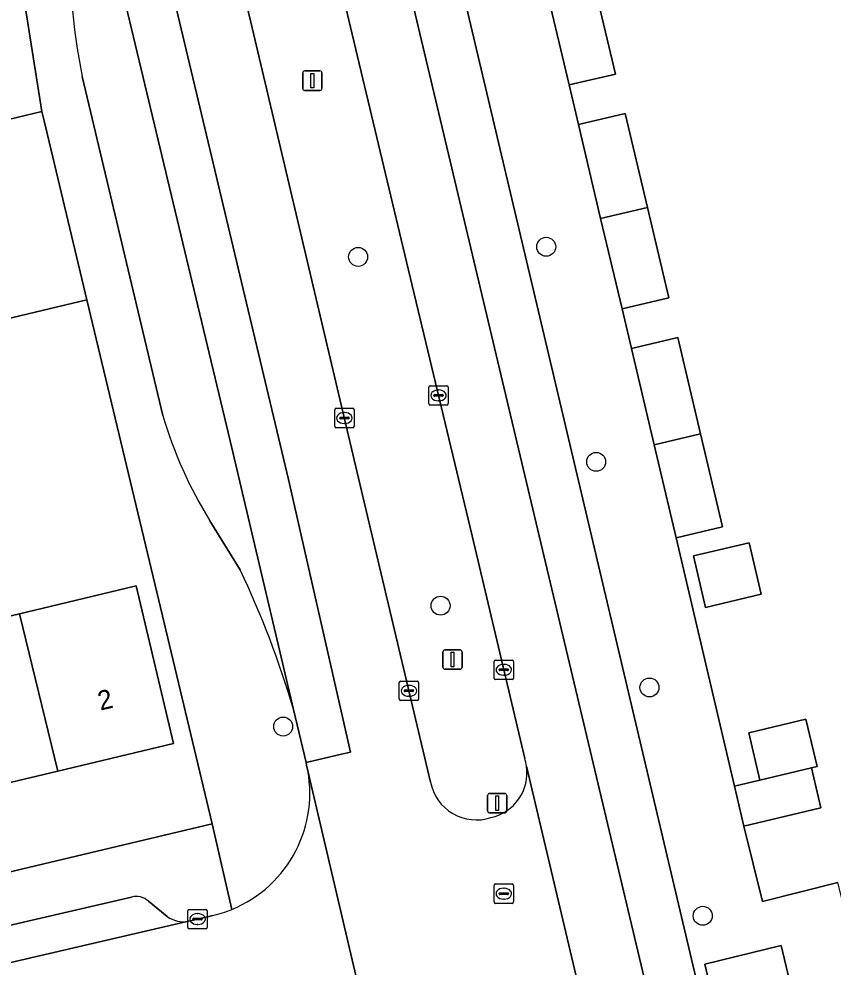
# Model space of a CAD drawing. Extents: x 158472 to 159562, y 388525 to 389606.
# Drawn here: x 159285.1 to 159327.09, y 388676.99 to 388725.93 of the extents above; entities that cross this region are included whole.
import ezdxf

# ---------------------------------------------------------------- set-up
doc = ezdxf.new("R2010")
doc.units = 0
for name, color, linetype in [('IMGEO_Berm_groen', 7, 'Continuous'), ('IMGEO_Boom', 7, 'Continuous'), ('IMGEO_Erf', 7, 'Continuous'), ('IMGEO_Groenvoorziening', 7, 'Continuous'), ('IMGEO_Kolk', 7, 'Continuous'), ('IMGEO_Lichtmast', 7, 'Continuous'), ('IMGEO_Muur', 7, 'Continuous'), ('IMGEO_Pand', 7, 'Continuous'), ('IMGEO_Pand_nummerreeks', 7, 'Continuous'), ('IMGEO_Parkeervlak_open', 7, 'Continuous'), ('IMGEO_Rijbaan_lokaal_gesloten', 7, 'Continuous'), ('IMGEO_Rijbaan_lokaal_open', 7, 'Continuous'), ('IMGEO_Rioolput', 7, 'Continuous'), ('IMGEO_Verkeersbordpaal', 7, 'Continuous'), ('IMGEO_Voetpad_open', 7, 'Continuous')]:
    doc.layers.add(name, color=color, linetype=linetype)

msp = doc.modelspace()

# ---------------------------------------------------------------- linework, layer by layer
at = {"layer": 'IMGEO_Berm_groen'}
for points in [[(159302.117, 388725.87), (159297.303, 388746.305), (159292.387, 388745.132), (159297.061, 388725.756), (159302.618, 388702.222), (159306.327, 388686.536)], [(159311.188, 388687.757), (159308.481, 388699.251), (159305.089, 388713.389), (159302.117, 388725.87)]]:
    msp.add_lwpolyline(points, dxfattribs=at)
msp.add_lwpolyline([(159324.412, 388678.105), (159320.473, 388677.144), (159322.808, 388667.278), (159326.792, 388668.142)], close=True, dxfattribs=at)
for centre, radius, start, end in [((159308.842, 388686.99), 2.468, 8.5387, 18.1175), ((159308.938, 388687.016), 2.369, 282.346, 8.2458), ((159308.691, 388686.988), 2.407, 190.816, 288.2561)]:
    msp.add_arc(centre, radius, start, end, dxfattribs=at)
at = {"layer": 'IMGEO_Boom'}
for centre in [(159312.296, 388714.166), (159302.591, 388713.644), (159314.874, 388703.064), (159306.847, 388695.641), (159317.622, 388691.418), (159298.725, 388689.402), (159320.371, 388679.633)]:
    msp.add_circle(centre, 0.489, dxfattribs=at)
at = {"layer": 'IMGEO_Erf'}
for points in [[(159314.743, 388727.863), (159315.873, 388723.084), (159313.476, 388722.518), (159313.956, 388720.479), (159316.378, 388721.052), (159317.528, 388716.189), (159318.63, 388711.528), (159316.207, 388710.956), (159316.699, 388708.915), (159319.089, 388709.481), (159320.264, 388704.511), (159321.399, 388699.711), (159319.008, 388699.146), (159322.004, 388686.322), (159323.324, 388686.639), (159322.744, 388689.084), (159325.694, 388689.784), (159326.274, 388687.338), (159325.977, 388687.268), (159326.466, 388685.204), (159322.492, 388684.263), (159323.459, 388680.376), (159327.342, 388681.353)], [(159251.217, 388673.955), (159295.064, 388684.376), (159292.308, 388695.908), (159288.599, 388711.428), (159281.673, 388709.776)], [(159279.276, 388693.835), (159285.114, 388695.224), (159286.27, 388695.499), (159291.134, 388696.657), (159293.07, 388688.528), (159287.096, 388687.106), (159281.798, 388685.845)]]:
    msp.add_lwpolyline(points, dxfattribs=at)
msp.add_lwpolyline([(159322.767, 388698.891), (159323.394, 388696.231), (159320.519, 388695.554), (159319.892, 388698.213)], close=True, dxfattribs=at)
at = {"layer": 'IMGEO_Groenvoorziening'}
msp.add_lwpolyline([(159274.798, 388756.715), (159273.781, 388756.462), (159275.317, 388750), (159282.393, 388720.228), (159286.279, 388721.155), (159285.329, 388727.141)], dxfattribs=at)
at = {"layer": 'IMGEO_Kolk'}
for p, q in [((159306.316, 388706.995), (159307.168, 388706.995)), ((159306.241, 388706.069), (159306.241, 388706.921)), ((159306.5, 388706.489), (159306.5, 388706.501)), ((159306.543, 388706.538), (159306.941, 388706.538)), ((159306.729, 388706.775), (159306.754, 388706.775)), ((159306.984, 388706.501), (159306.984, 388706.489)), ((159307.242, 388706.921), (159307.242, 388706.069)), ((159307.168, 388705.995), (159306.316, 388705.995)), ((159306.938, 388706.452), (159306.54, 388706.452)), ((159306.752, 388706.215), (159306.727, 388706.215)), ((159301.385, 388704.902), (159301.385, 388705.754)), ((159301.46, 388705.828), (159302.312, 388705.828)), ((159301.873, 388705.608), (159301.898, 388705.608)), ((159302.386, 388705.754), (159302.386, 388704.902)), ((159301.644, 388705.322), (159301.644, 388705.334)), ((159302.082, 388705.285), (159301.684, 388705.285)), ((159301.687, 388705.371), (159302.085, 388705.371)), ((159301.896, 388705.048), (159301.871, 388705.048)), ((159302.128, 388705.334), (159302.128, 388705.322)), ((159302.312, 388704.828), (159301.46, 388704.828)), ((159309.683, 388692.832), (159310.535, 388692.832)), ((159309.608, 388691.906), (159309.608, 388692.758)), ((159309.867, 388692.326), (159309.867, 388692.338)), ((159310.305, 388692.289), (159309.907, 388692.289)), ((159309.91, 388692.375), (159310.308, 388692.375)), ((159310.096, 388692.612), (159310.121, 388692.612)), ((159310.351, 388692.338), (159310.351, 388692.326)), ((159310.609, 388692.758), (159310.609, 388691.906)), ((159310.535, 388691.832), (159309.683, 388691.832)), ((159310.119, 388692.052), (159310.094, 388692.052)), ((159304.713, 388690.82), (159304.713, 388691.672)), ((159304.788, 388691.746), (159305.64, 388691.746)), ((159305.201, 388691.526), (159305.226, 388691.526)), ((159305.714, 388691.672), (159305.714, 388690.82)), ((159304.972, 388691.24), (159304.972, 388691.252)), ((159305.41, 388691.203), (159305.012, 388691.203)), ((159305.015, 388691.289), (159305.413, 388691.289)), ((159305.224, 388690.966), (159305.199, 388690.966)), ((159305.456, 388691.252), (159305.456, 388691.24)), ((159305.64, 388690.746), (159304.788, 388690.746)), ((159293.809, 388679.037), (159293.809, 388679.889)), ((159293.884, 388679.963), (159294.736, 388679.963)), ((159294.297, 388679.743), (159294.322, 388679.743)), ((159294.81, 388679.889), (159294.81, 388679.037)), ((159294.068, 388679.457), (159294.068, 388679.469)), ((159294.506, 388679.42), (159294.108, 388679.42)), ((159294.111, 388679.506), (159294.509, 388679.506)), ((159294.32, 388679.183), (159294.295, 388679.183)), ((159294.552, 388679.469), (159294.552, 388679.457)), ((159294.736, 388678.963), (159293.884, 388678.963))]:
    msp.add_line(p, q, dxfattribs=at)
for points in [[(159306.316, 388706.995), (159307.168, 388706.995)], [(159306.241, 388706.069), (159306.241, 388706.921)], [(159307.242, 388706.921), (159307.242, 388706.069)], [(159307.168, 388705.995), (159306.316, 388705.995)], [(159301.385, 388704.902), (159301.385, 388705.754)], [(159301.46, 388705.828), (159302.312, 388705.828)], [(159302.386, 388705.754), (159302.386, 388704.902)], [(159302.312, 388704.828), (159301.46, 388704.828)], [(159309.683, 388692.832), (159310.535, 388692.832)], [(159309.608, 388691.906), (159309.608, 388692.758)], [(159310.609, 388692.758), (159310.609, 388691.906)], [(159310.535, 388691.832), (159309.683, 388691.832)], [(159304.713, 388690.82), (159304.713, 388691.672)], [(159304.788, 388691.746), (159305.64, 388691.746)], [(159305.714, 388691.672), (159305.714, 388690.82)], [(159305.64, 388690.746), (159304.788, 388690.746)], [(159293.809, 388679.037), (159293.809, 388679.889)], [(159293.884, 388679.963), (159294.736, 388679.963)], [(159294.81, 388679.889), (159294.81, 388679.037)], [(159294.736, 388678.963), (159293.884, 388678.963)]]:
    msp.add_lwpolyline(points, dxfattribs=at)
for centre, radius, start, end in [((159306.318, 388706.919), 0.0765, 91.552, 178.448), ((159306.318, 388706.919), 0.0765, 91.552, 178.448), ((159307.166, 388706.919), 0.0765, 1.552, 88.448), ((159307.166, 388706.919), 0.0765, 1.552, 88.448), ((159306.54, 388706.498), 0.0403, 85.8775, 175.7526), ((159306.537, 388706.488), 0.0366, 178.938, 274.7102), ((159306.941, 388706.495), 0.043, 264.8664, 352.4533), ((159306.945, 388706.5), 0.0386, 1.7309, 96.639), ((159306.318, 388706.071), 0.0765, 181.552, 268.448), ((159306.318, 388706.071), 0.0765, 181.552, 268.448), ((159307.166, 388706.071), 0.0765, 271.552, 358.448), ((159307.166, 388706.071), 0.0765, 271.552, 358.448), ((159301.462, 388705.752), 0.0765, 91.552, 178.448), ((159301.462, 388705.752), 0.0765, 91.552, 178.448), ((159302.31, 388705.752), 0.0765, 1.552, 88.448), ((159302.31, 388705.752), 0.0765, 1.552, 88.448), ((159301.684, 388705.331), 0.0403, 85.8775, 175.7526), ((159301.681, 388705.321), 0.0366, 178.938, 274.7102), ((159302.085, 388705.328), 0.043, 264.8664, 352.4533), ((159302.089, 388705.333), 0.0386, 1.7309, 96.639), ((159301.462, 388704.904), 0.0765, 181.552, 268.448), ((159301.462, 388704.904), 0.0765, 181.552, 268.448), ((159302.31, 388704.904), 0.0765, 271.552, 358.448), ((159302.31, 388704.904), 0.0765, 271.552, 358.448), ((159309.685, 388692.756), 0.0765, 91.552, 178.448), ((159309.685, 388692.756), 0.0765, 91.552, 178.448), ((159310.533, 388692.756), 0.0765, 1.552, 88.448), ((159310.533, 388692.756), 0.0765, 1.552, 88.448), ((159309.907, 388692.335), 0.0403, 85.8775, 175.7526), ((159309.904, 388692.325), 0.0366, 178.938, 274.7102), ((159310.308, 388692.332), 0.043, 264.8664, 352.4533), ((159310.312, 388692.337), 0.0386, 1.7309, 96.639), ((159309.685, 388691.908), 0.0765, 181.552, 268.448), ((159309.685, 388691.908), 0.0765, 181.552, 268.448), ((159310.533, 388691.908), 0.0765, 271.552, 358.448), ((159310.533, 388691.908), 0.0765, 271.552, 358.448), ((159304.79, 388691.67), 0.0765, 91.552, 178.448), ((159304.79, 388691.67), 0.0765, 91.552, 178.448), ((159305.638, 388691.67), 0.0765, 1.552, 88.448), ((159305.638, 388691.67), 0.0765, 1.552, 88.448), ((159304.79, 388690.822), 0.0765, 181.552, 268.448), ((159304.79, 388690.822), 0.0765, 181.552, 268.448), ((159305.012, 388691.249), 0.0403, 85.8775, 175.7526), ((159305.009, 388691.239), 0.0366, 178.938, 274.7102), ((159305.413, 388691.246), 0.043, 264.8664, 352.4533), ((159305.417, 388691.251), 0.0386, 1.7309, 96.639), ((159305.638, 388690.822), 0.0765, 271.552, 358.448), ((159305.638, 388690.822), 0.0765, 271.552, 358.448), ((159293.886, 388679.887), 0.0765, 91.552, 178.448), ((159293.886, 388679.887), 0.0765, 91.552, 178.448), ((159294.734, 388679.887), 0.0765, 1.552, 88.448), ((159294.734, 388679.887), 0.0765, 1.552, 88.448), ((159294.108, 388679.466), 0.0403, 85.8775, 175.7526), ((159294.105, 388679.456), 0.0366, 178.938, 274.7102), ((159294.509, 388679.463), 0.043, 264.8664, 352.4533), ((159294.513, 388679.468), 0.0386, 1.7309, 96.639), ((159293.886, 388679.039), 0.0765, 181.552, 268.448), ((159293.886, 388679.039), 0.0765, 181.552, 268.448), ((159294.734, 388679.039), 0.0765, 271.552, 358.448), ((159294.734, 388679.039), 0.0765, 271.552, 358.448)]:
    msp.add_arc(centre, radius, start, end, dxfattribs=at)
for centre, major_axis, ratio, start_param, end_param in [((159306.728, 388706.495), (-0.387, 0.002), 0.722429, 4.712389, 7.853982), ((159306.753, 388706.495), (-0.39, 0.002), 0.717154, 1.570796, 4.712389), ((159301.872, 388705.328), (-0.387, 0.002), 0.722429, 4.712389, 7.853982), ((159301.897, 388705.328), (-0.39, 0.002), 0.717154, 1.570796, 4.712389), ((159310.095, 388692.332), (-0.387, 0.002), 0.722429, 4.712389, 7.853982), ((159310.12, 388692.332), (-0.39, 0.002), 0.717154, 1.570796, 4.712389), ((159305.2, 388691.246), (-0.387, 0.002), 0.722429, 4.712389, 7.853982), ((159305.225, 388691.246), (-0.39, 0.002), 0.717154, 1.570796, 4.712389), ((159294.296, 388679.463), (-0.387, 0.002), 0.722429, 4.712389, 7.853982), ((159294.321, 388679.463), (-0.39, 0.002), 0.717154, 1.570796, 4.712389)]:
    msp.add_ellipse(centre, major_axis=major_axis, ratio=ratio, start_param=start_param, end_param=end_param, dxfattribs=at)
at = {"layer": 'IMGEO_Lichtmast'}
for p, q in [((159299.735, 388722.34), (159299.735, 388723.14)), ((159299.735, 388723.14), (159299.735, 388722.34)), ((159299.835, 388723.24), (159300.625, 388723.24)), ((159300.625, 388723.24), (159299.835, 388723.24)), ((159300.725, 388723.14), (159300.725, 388722.34)), ((159300.725, 388722.34), (159300.725, 388723.14)), ((159300.625, 388722.24), (159299.835, 388722.24)), ((159299.835, 388722.24), (159300.625, 388722.24)), ((159306.967, 388692.46), (159306.967, 388693.26)), ((159306.967, 388693.26), (159306.967, 388692.46)), ((159307.067, 388693.36), (159307.857, 388693.36)), ((159307.857, 388693.36), (159307.067, 388693.36)), ((159307.957, 388693.26), (159307.957, 388692.46)), ((159307.957, 388692.46), (159307.957, 388693.26)), ((159307.857, 388692.36), (159307.067, 388692.36)), ((159307.067, 388692.36), (159307.857, 388692.36))]:
    msp.add_line(p, q, dxfattribs=at)
for points in [[(159300.155, 388723.115), (159300.305, 388723.115), (159300.305, 388722.365), (159300.155, 388722.365), (159300.155, 388723.115)], [(159307.387, 388693.235), (159307.537, 388693.235), (159307.537, 388692.485), (159307.387, 388692.485), (159307.387, 388693.235)]]:
    msp.add_lwpolyline(points, dxfattribs=at)
for centre, start, end in [((159299.835, 388723.14), 90, 180), ((159299.835, 388723.14), 90, 180), ((159300.625, 388723.14), 0, 90), ((159300.625, 388723.14), 360, 90), ((159299.835, 388722.34), 180, 270), ((159299.835, 388722.34), 180, 270), ((159300.625, 388722.34), 270, 0), ((159300.625, 388722.34), 270, 0), ((159307.067, 388693.26), 90, 180), ((159307.067, 388693.26), 90, 180), ((159307.857, 388693.26), 0, 90), ((159307.857, 388693.26), 360, 90), ((159307.067, 388692.46), 180, 270), ((159307.067, 388692.46), 180, 270), ((159307.857, 388692.46), 270, 0), ((159307.857, 388692.46), 270, 0)]:
    msp.add_arc(centre, 0.1, start, end, dxfattribs=at)
at = {"layer": 'IMGEO_Muur'}
msp.add_lwpolyline([(159292.308, 388695.908), (159288.599, 388711.428)], dxfattribs=at)
at = {"layer": 'IMGEO_Pand'}
for points in [[(159312.345, 388727.301), (159313.476, 388722.518), (159315.873, 388723.084), (159314.743, 388727.863)], [(159286.397, 388720.659), (159286.279, 388721.155), (159282.393, 388720.228), (159280.556, 388719.79), (159280.442, 388719.763), (159282.066, 388712.954), (159280.977, 388712.694), (159281.673, 388709.776), (159288.599, 388711.428)], [(159317.528, 388716.189), (159316.378, 388721.052), (159313.956, 388720.479), (159315.104, 388715.621)], [(159317.528, 388716.189), (159315.104, 388715.621), (159316.207, 388710.956), (159318.63, 388711.528)], [(159320.264, 388704.511), (159319.089, 388709.481), (159316.699, 388708.915), (159317.873, 388703.946)], [(159320.264, 388704.511), (159317.873, 388703.946), (159319.008, 388699.146), (159321.399, 388699.711)], [(159320.519, 388695.554), (159323.394, 388696.231), (159322.767, 388698.891), (159319.892, 388698.213)], [(159287.096, 388687.106), (159293.07, 388688.528), (159291.134, 388696.657), (159286.27, 388695.499), (159285.114, 388695.224)], [(159285.114, 388695.224), (159279.276, 388693.835), (159279.629, 388692.355), (159281.213, 388685.706), (159281.378, 388685.745), (159281.798, 388685.845), (159287.096, 388687.106)], [(159325.694, 388689.784), (159322.744, 388689.084), (159323.324, 388686.639), (159325.977, 388687.268), (159326.274, 388687.338)], [(159325.977, 388687.268), (159323.324, 388686.639), (159322.004, 388686.322), (159322.492, 388684.263), (159326.466, 388685.204)]]:
    msp.add_lwpolyline(points, close=True, dxfattribs=at)
at = {"layer": 'IMGEO_Parkeervlak_open'}
for points in [[(159290.902, 388680.602), (159273.357, 388676.527), (159270.53, 388675.852), (159270.967, 388674.022), (159273.788, 388674.696), (159293.839, 388679.353)], [(159292.74, 388679.596), (159291.773, 388680.38)]]:
    msp.add_lwpolyline(points, dxfattribs=at)
for centre, radius, start, end in [((159291.136, 388679.7), 0.932, 46.8586, 104.5433), ((159293.577, 388680.773), 1.444, 234.5979, 280.4659)]:
    msp.add_arc(centre, radius, start, end, dxfattribs=at)
at = {"layer": 'IMGEO_Rijbaan_lokaal_gesloten'}
for points in [[(159279.715, 388835.25), (159286.319, 388807.116), (159318.834, 388670.194), (159321.339, 388670.838), (159312.411, 388708.644), (159303.106, 388748.007), (159302.634, 388750), (159297.873, 388770.099), (159297.363, 388772.254), (159294.947, 388782.456), (159291.104, 388798.335), (159290.724, 388799.906), (159290.659, 388800.233), (159286.05, 388819.523), (159285.659, 388821.162), (159282.158, 388835.858)], [(159288.208, 388762.614), (159283.502, 388782.632), (159279.673, 388798.682), (159271.51, 388833.21), (159268.084, 388832.358), (159274.982, 388803.196), (159285.132, 388760.501), (159292.436, 388729.776), (159299.002, 388702.154), (159302.196, 388688.085), (159301.738, 388687.977), (159299.905, 388687.548), (159299.937, 388687.413), (159304.249, 388669.003), (159304.775, 388666.773), (159306.683, 388667.26), (159310.673, 388668.277), (159309.54, 388673.08), (159309.432, 388673.446)], [(159311.283, 388687.356), (159314.141, 388675.274), (159314.181, 388675.046), (159315.503, 388669.339), (159318.834, 388670.194), (159286.319, 388807.116)], [(159285.084, 388750), (159287.643, 388739.131), (159288.566, 388735.212), (159295.983, 388704.152), (159299.26, 388690.277), (159299.905, 388687.548), (159301.738, 388687.977), (159302.196, 388688.085), (159299.002, 388702.154), (159292.436, 388729.776), (159285.132, 388760.501), (159274.982, 388803.196)], [(159296.211, 388751.111), (159296.45, 388750), (159296.62, 388749.207), (159297.303, 388746.305), (159302.117, 388725.87), (159305.089, 388713.389), (159308.481, 388699.251), (159311.188, 388687.757)], [(159297.061, 388725.756), (159292.387, 388745.132), (159291.67, 388748.103), (159291.249, 388750), (159291.115, 388750.574)], [(159306.327, 388686.536), (159302.618, 388702.222), (159297.061, 388725.756)], [(159314.181, 388675.046), (159314.141, 388675.274), (159311.283, 388687.356)]]:
    msp.add_lwpolyline(points, dxfattribs=at)
for centre, radius, start, end in [((159308.842, 388686.99), 2.468, 8.5387, 18.1175), ((159308.938, 388687.016), 2.369, 282.346, 8.2458), ((159308.691, 388686.988), 2.407, 190.816, 288.2561)]:
    msp.add_arc(centre, radius, start, end, dxfattribs=at)
at = {"layer": 'IMGEO_Rijbaan_lokaal_open'}
for points in [[(159299.26, 388690.277), (159295.983, 388704.152), (159288.566, 388735.212), (159287.643, 388739.131)], [(159288.359, 388722.963), (159292.518, 388705.462)], [(159294.947, 388700.026), (159296.51, 388697.484)], [(159304.249, 388669.003), (159299.937, 388687.413)], [(159295.097, 388679.645), (159293.958, 388679.38), (159293.839, 388679.353), (159273.788, 388674.696), (159270.967, 388674.022), (159272.366, 388668.117), (159282.504, 388670.407), (159296.527, 388673.762)]]:
    msp.add_lwpolyline(points, dxfattribs=at)
for centre, radius, start, end in [((159322.607, 388729.843), 34.932, 178.5423, 191.3596), ((159313.997, 388711.799), 22.395, 196.4376, 211.716), ((159252.823, 388676.686), 48.385, 16.3135, 25.4576), ((159293.606, 388685.966), 6.494, 292.4018, 12.8738), ((159293.584, 388686.027), 6.559, 283.3364, 292.3768)]:
    msp.add_arc(centre, radius, start, end, dxfattribs=at)
at = {"layer": 'IMGEO_Rioolput'}
for p, q in [((159309.608, 388680.348), (159309.608, 388681.2)), ((159309.683, 388681.274), (159310.535, 388681.274)), ((159310.096, 388681.054), (159310.121, 388681.054)), ((159310.609, 388681.2), (159310.609, 388680.348)), ((159309.867, 388680.768), (159309.867, 388680.78)), ((159310.305, 388680.731), (159309.907, 388680.731)), ((159309.91, 388680.817), (159310.308, 388680.817)), ((159310.351, 388680.78), (159310.351, 388680.768)), ((159310.535, 388680.274), (159309.683, 388680.274)), ((159310.119, 388680.494), (159310.094, 388680.494))]:
    msp.add_line(p, q, dxfattribs=at)
for points in [[(159309.608, 388680.348), (159309.608, 388681.2)], [(159309.683, 388681.274), (159310.535, 388681.274)], [(159310.609, 388681.2), (159310.609, 388680.348)], [(159310.535, 388680.274), (159309.683, 388680.274)]]:
    msp.add_lwpolyline(points, dxfattribs=at)
for centre, radius, start, end in [((159309.685, 388681.198), 0.0765, 91.552, 178.448), ((159309.685, 388681.198), 0.0765, 91.552, 178.448), ((159310.533, 388681.198), 0.0765, 1.552, 88.448), ((159310.533, 388681.198), 0.0765, 1.552, 88.448), ((159309.907, 388680.777), 0.0403, 85.8775, 175.7526), ((159309.904, 388680.767), 0.0366, 178.938, 274.7102), ((159310.308, 388680.774), 0.043, 264.8664, 352.4533), ((159310.312, 388680.779), 0.0386, 1.7309, 96.639), ((159309.685, 388680.35), 0.0765, 181.552, 268.448), ((159309.685, 388680.35), 0.0765, 181.552, 268.448), ((159310.533, 388680.35), 0.0765, 271.552, 358.448), ((159310.533, 388680.35), 0.0765, 271.552, 358.448)]:
    msp.add_arc(centre, radius, start, end, dxfattribs=at)
for centre, major_axis, ratio, start_param, end_param in [((159310.095, 388680.774), (-0.387, 0.002), 0.722429, 4.712389, 7.853982), ((159310.12, 388680.774), (-0.39, 0.002), 0.717154, 1.570796, 4.712389)]:
    msp.add_ellipse(centre, major_axis=major_axis, ratio=ratio, start_param=start_param, end_param=end_param, dxfattribs=at)
at = {"layer": 'IMGEO_Verkeersbordpaal'}
for p, q in [((159309.372, 388685.946), (159310.162, 388685.946)), ((159310.162, 388685.946), (159309.372, 388685.946)), ((159309.272, 388685.046), (159309.272, 388685.846)), ((159309.272, 388685.846), (159309.272, 388685.046)), ((159310.262, 388685.846), (159310.262, 388685.046)), ((159310.262, 388685.046), (159310.262, 388685.846)), ((159310.162, 388684.946), (159309.372, 388684.946)), ((159309.372, 388684.946), (159310.162, 388684.946))]:
    msp.add_line(p, q, dxfattribs=at)
msp.add_lwpolyline([(159309.692, 388685.821), (159309.842, 388685.821), (159309.842, 388685.071), (159309.692, 388685.071), (159309.692, 388685.821)], dxfattribs=at)
for centre, start, end in [((159309.372, 388685.846), 90, 180), ((159309.372, 388685.846), 90, 180), ((159310.162, 388685.846), 0, 90), ((159310.162, 388685.846), 360, 90), ((159309.372, 388685.046), 180, 270), ((159309.372, 388685.046), 180, 270), ((159310.162, 388685.046), 270, 0), ((159310.162, 388685.046), 270, 0)]:
    msp.add_arc(centre, 0.1, start, end, dxfattribs=at)
at = {"layer": 'IMGEO_Voetpad_open'}
for points in [[(159303.106, 388748.007), (159312.411, 388708.644), (159321.339, 388670.838), (159322.21, 388667.149), (159323.142, 388663.201), (159323.97, 388659.696), (159324.015, 388659.506), (159328.698, 388639.141), (159328.777, 388638.799)], [(159285.329, 388727.141), (159286.279, 388721.155), (159286.397, 388720.659), (159288.599, 388711.428), (159292.308, 388695.908), (159295.064, 388684.376), (159296.081, 388679.962)], [(159337.656, 388638.166), (159336.989, 388640.97), (159330.621, 388667.741), (159329.251, 388673.531), (159336.04, 388675.138), (159335.569, 388677.126), (159328.771, 388675.571), (159328.28, 388677.558), (159327.342, 388681.353), (159323.459, 388680.376), (159322.492, 388684.263), (159322.004, 388686.322), (159319.008, 388699.146), (159317.873, 388703.946), (159316.699, 388708.915), (159316.207, 388710.956), (159315.104, 388715.621), (159313.956, 388720.479), (159313.476, 388722.518), (159312.345, 388727.301)], [(159292.518, 388705.462), (159288.359, 388722.963)], [(159296.51, 388697.484), (159294.947, 388700.026)], [(159299.937, 388687.413), (159299.905, 388687.548), (159299.26, 388690.277)], [(159295.064, 388684.376), (159251.217, 388673.955)], [(159296.081, 388679.962), (159295.064, 388684.376)], [(159258.876, 388673.067), (159267.831, 388675.207), (159270.53, 388675.852), (159273.357, 388676.527), (159290.902, 388680.602)], [(159291.773, 388680.38), (159292.74, 388679.596)], [(159293.839, 388679.353), (159293.958, 388679.38), (159295.097, 388679.645)]]:
    msp.add_lwpolyline(points, dxfattribs=at)
msp.add_lwpolyline([(159324.412, 388678.105), (159326.792, 388668.142), (159322.808, 388667.278), (159320.473, 388677.144)], close=True, dxfattribs=at)
for centre, radius, start, end in [((159322.607, 388729.843), 34.932, 178.5423, 191.3596), ((159313.997, 388711.799), 22.395, 196.4376, 211.716), ((159252.823, 388676.686), 48.385, 16.3135, 25.4576), ((159293.606, 388685.966), 6.494, 292.4018, 12.8738), ((159291.136, 388679.7), 0.932, 46.8586, 104.5433), ((159293.577, 388680.773), 1.444, 234.5979, 280.4659), ((159293.584, 388686.027), 6.559, 283.3364, 292.3768)]:
    msp.add_arc(centre, radius, start, end, dxfattribs=at)

# ---------------------------------------------------------------- texts
at = {"layer": 'IMGEO_Pand_nummerreeks'}
msp.add_text('2', height=1, rotation=13.3887, dxfattribs=at).set_placement((159289.293, 388690.219))

doc.saveas('drawing.dxf')
